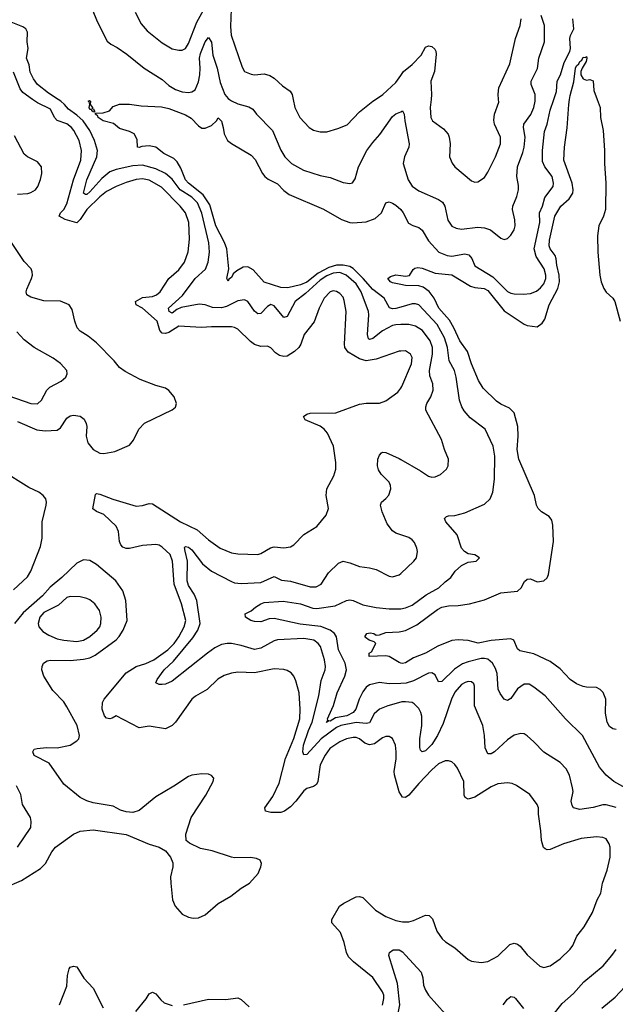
# Model space of a CAD drawing. Header units: inches. Extents: x 1173000 to 1307049, y 522583 to 678455.
# Tile 503 of 617: x 1237682 to 1241305, y 644494 to 650485. Entities that reach past the tile are written whole.
import ezdxf

# ---------------------------------------------------------------- set-up
doc = ezdxf.new("R2010")
doc.units = ezdxf.units.IN
doc.header["$MEASUREMENT"] = 0
for name, color, linetype in [('B2634', 7, 'Continuous'), ('B2635', 7, 'Continuous'), ('B2644', 7, 'Continuous'), ('B2645', 7, 'Continuous')]:
    doc.layers.add(name, color=color, linetype=linetype)

msp = doc.modelspace()

# ---------------------------------------------------------------- linework, layer by layer
at = {"layer": 'B2634', "color": 5}
for points, elevation in [([(1240000, 648468.4), (1239990, 648467.9), (1239850, 648418.5), (1239790, 648409.8), (1239750, 648422.2), (1239681.4, 648461.4), (1239660.3, 648490), (1239658.2, 648510), (1239668.2, 648710), (1239657, 648777), (1239650, 648796.9), (1239630, 648819.7), (1239610, 648832), (1239590, 648835.6), (1239570, 648829.7), (1239535.2, 648790), (1239503.8, 648730), (1239474.4, 648645.6), (1239412.7, 648570), (1239393, 648510), (1239380.9, 648490), (1239354.5, 648465.5), (1239310, 648438.5), (1239290, 648434.9), (1239261.9, 648441.9), (1239238.1, 648458.1), (1239210, 648487.4), (1239190, 648498), (1239150, 648495.7), (1239110, 648508.2), (1239086.1, 648526.1), (1239010, 648601.5), (1238990, 648612.7), (1238970, 648617.1), (1238850, 648616.8), (1238788.7, 648611.3), (1238650, 648619.4), (1238590, 648581.4), (1238570, 648575.1), (1238550, 648577.6), (1238534, 648594), (1238519.3, 648650), (1238430, 648728.9), (1238390.9, 648750), (1238387.6, 648770), (1238430, 648794.3), (1238490, 648800.4), (1238514.5, 648810), (1238536, 648830), (1238590.5, 648909.5), (1238650, 648962.4), (1238685.8, 649010), (1238707.1, 649072.9), (1238716.1, 649150), (1238712.1, 649250), (1238691.1, 649310), (1238658.9, 649350), (1238545.2, 649465.2), (1238470, 649509.3), (1238430, 649517.3), (1238390, 649511.9), (1238330, 649493.5), (1238270, 649469.9), (1238210, 649439.6), (1238170, 649407.6), (1238091.4, 649330), (1238050, 649268.6), (1238030.6, 649249.4), (1237959.7, 649270), (1237923.1, 649290), (1237929.8, 649310), (1237950.3, 649329.7), (1237970, 649363.6), (1238009.6, 649510.4), (1238055.3, 649630), (1238057.6, 649690), (1238043.6, 649750), (1238012.7, 649810), (1237996.8, 649830), (1237970, 649851), (1237910, 649872.1), (1237893.9, 649890), (1237870, 649940.5), (1237790, 649979.9), (1237761, 650000)], 980), ([(1240000, 648629.6), (1239970, 648628.6), (1239950, 648624.1), (1239890, 648591.1), (1239830, 648544.5), (1239810, 648538.8), (1239803.1, 648543.1), (1239799, 648570), (1239806.9, 648690), (1239803.4, 648710), (1239760.1, 648830), (1239730, 648877.5), (1239669.2, 648930), (1239630, 648946.7), (1239590, 648943.6), (1239550, 648926.3), (1239510, 648900.5), (1239420.8, 648819.2), (1239357.4, 648770), (1239310, 648679.7), (1239290, 648672.3), (1239230, 648743.2), (1239210, 648751.4), (1239190, 648739.8), (1239150, 648697.6), (1239130, 648696.1), (1239110, 648711.1), (1239070, 648769.7), (1239050, 648779.7), (1239010, 648774.6), (1238939.9, 648740.1), (1238910, 648731.6), (1238854.6, 648734.6), (1238810, 648750.6), (1238774.3, 648754.3), (1238665.3, 648734.7), (1238638.6, 648721.4), (1238610, 648698.4), (1238592, 648710), (1238587.4, 648730), (1238672.9, 648807.1), (1238749.3, 648910), (1238812, 648968), (1238829.3, 649010), (1238837.8, 649070), (1238833.3, 649126.7), (1238790, 649307.1), (1238764.7, 649370), (1238730, 649405.2), (1238657.9, 649450), (1238610, 649514), (1238570, 649548.2), (1238510, 649578.1), (1238430, 649599.1), (1238370, 649596.4), (1238270, 649573.8), (1238230, 649559.9), (1238181.4, 649518.6), (1238110, 649436.8), (1238090, 649421.8), (1238081.8, 649421.8), (1238071.5, 649430), (1238091.5, 649510), (1238152.6, 649650), (1238154.8, 649690), (1238137, 649750), (1238108.6, 649810), (1238067.7, 649870), (1238030, 649904.6), (1237980, 649940), (1237955.6, 649970), (1237931.9, 649990), (1237916.5, 650000)], 960), ([(1238957.7, 650000), (1238970, 649990.9), (1239010, 649973.7), (1239075.6, 649955.6), (1239099.7, 649939.7), (1239122, 649910), (1239219.7, 649810), (1239270, 649690.4), (1239294.3, 649650), (1239336.4, 649610), (1239408, 649570), (1239510, 649537.3), (1239570, 649524.9), (1239650, 649494.6), (1239690, 649488.5), (1239707.6, 649492.4), (1239722.6, 649517.4), (1239742.4, 649590), (1239794.5, 649690), (1239830, 649738.6), (1239874, 649786), (1239950, 649896.1), (1239970, 649912.2), (1240000, 649925.3)], 960), ([(1239346.1, 650000), (1239355.8, 649950), (1239385.7, 649890), (1239442.4, 649830), (1239470, 649813.4), (1239510, 649802.3), (1239550, 649803.6), (1239617.6, 649822.4), (1239673.8, 649846.2), (1239750, 649924.9), (1239830.6, 649989.4), (1239846.5, 650000)], 980), ([(1240000, 648736.6), (1239970, 648728.5), (1239950, 648726.1), (1239931.2, 648731.2), (1239899.9, 648790), (1239830, 648843.1), (1239771, 648911), (1239710.5, 648970.5), (1239690, 648982.5), (1239650, 648991.9), (1239610, 648990.6), (1239563.3, 648976.7), (1239497.5, 648942.5), (1239430, 648888), (1239390, 648870.7), (1239313.1, 648853.1), (1239270, 648856.2), (1239170, 648887.9), (1239102.1, 648962.1), (1239070, 648981.1), (1239041.4, 648978.6), (1239002.6, 648957.4), (1238981.6, 648938.4), (1238970, 648915.6), (1238954.7, 648905.3), (1238950, 648893.2), (1238941.6, 648910), (1238955.1, 648970), (1238943.4, 649090), (1238928.3, 649130), (1238875.9, 649230), (1238839, 649359), (1238799.1, 649419.1), (1238708.7, 649490), (1238690.5, 649510), (1238662.4, 649582.4), (1238640.9, 649620.9), (1238619.9, 649639.9), (1238558.3, 649670), (1238509.8, 649709.8), (1238470, 649718.5), (1238426, 649714), (1238410, 649707.7), (1238399, 649710), (1238396.4, 649756.4), (1238378, 649790), (1238350, 649804.7), (1238290, 649822.4), (1238253.9, 649853.9), (1238189.6, 649870), (1238160.5, 649890), (1238158, 649898), (1238143.7, 649910), (1238143.2, 649916.8), (1238190, 649918.7), (1238229, 649930), (1238250, 649956), (1238290, 649972), (1238350, 649972), (1238421.1, 649961.1), (1238545.3, 649954.7), (1238590, 649944.5), (1238690, 649906.9), (1238725.1, 649885.1), (1238770, 649838.7), (1238790, 649824.9), (1238810, 649824.9), (1238850, 649840.8), (1238879.6, 649870), (1238890, 649887.3), (1238910, 649867.7), (1238920.7, 649830), (1238925.5, 649790), (1238946, 649750), (1238970, 649731.6), (1239090, 649661.3), (1239115.1, 649635.1), (1239158.8, 649550), (1239173.6, 649530), (1239194.5, 649514.5), (1239250, 649486.2), (1239290, 649445), (1239322.3, 649422.3), (1239531.3, 649331.3), (1239638.9, 649270), (1239690, 649250.1), (1239708.4, 649248.4), (1239790, 649255.2), (1239845.1, 649274.9), (1239882.3, 649310), (1239910, 649370.8), (1239930, 649376.4), (1239950, 649368.9), (1239970, 649357.3), (1240000, 649330.2)], 940), ([(1237670, 649423.5), (1237732.1, 649427.9), (1237750, 649432.8), (1237777.6, 649450), (1237792.3, 649470), (1237810, 649513.4), (1237818, 649550), (1237814.2, 649590), (1237790, 649619.8), (1237730, 649649.8), (1237710, 649667.6), (1237650, 649778.2)], 1020), ([(1237670, 648040.7), (1237787.2, 647990), (1237837.2, 647982.8), (1237910, 647988.2), (1237930, 648002), (1237970, 648060.5), (1237990, 648074.4), (1238010, 648079.5), (1238050, 648071.8), (1238073.7, 648053.7), (1238087.3, 648027.3), (1238090.2, 648010), (1238086.5, 647950), (1238096, 647910), (1238129.7, 647869.7), (1238170, 647847.3), (1238194.2, 647845.8), (1238262.1, 647857.9), (1238350, 647896.5), (1238373.7, 647926.3), (1238406.9, 647993.1), (1238441.3, 648030), (1238610, 648110.5), (1238630, 648127.3), (1238636.2, 648150), (1238622, 648190), (1238589.7, 648229.7), (1238570, 648242.9), (1238510, 648259.7), (1238415.8, 648295.8), (1238323.7, 648343.7), (1238290, 648368.2), (1238256.3, 648410), (1238150, 648518), (1238098.6, 648558.6), (1238049.8, 648589.8), (1238031.5, 648610), (1238017.4, 648650), (1238002.3, 648722.3), (1237982.7, 648750), (1237930, 648772.6), (1237830, 648775.1), (1237750, 648796.9), (1237725.1, 648810), (1237722.4, 648830), (1237725.8, 648845.8), (1237754.3, 648910), (1237759.7, 648930), (1237758.7, 648950), (1237751.5, 648970), (1237710, 649013.6), (1237633.6, 649130)], 1020), ([(1240000, 648874.3), (1239950, 648884.5), (1239937, 648890), (1239920.9, 648910), (1239938, 648922), (1239970, 648932.4), (1240000, 648928.9)], 920), ([(1237615.5, 648195.5), (1237750, 648149.3), (1237790, 648147.9), (1237815.4, 648170), (1237847.3, 648230), (1237866.3, 648250), (1237933.8, 648286.2), (1237963.6, 648310), (1237971.6, 648330), (1237969.6, 648350), (1237930, 648392.4), (1237885.3, 648425.3), (1237770, 648489.6), (1237710, 648538), (1237664.9, 648584.9)], 1040), ([(1240000, 645770.7), (1239990, 645787.6), (1239962.3, 645890), (1239960.6, 645910), (1239971.8, 645988.2), (1239972.6, 646030), (1239967.8, 646070), (1239950.7, 646110.7), (1239930, 646124), (1239910, 646123.9), (1239890, 646115.8), (1239840.9, 646079.1), (1239810, 646073.2), (1239782.7, 646082.7), (1239749.9, 646109.9), (1239730, 646117), (1239710, 646117.4), (1239670, 646108.5), (1239630, 646091.1), (1239569.4, 646050), (1239539.8, 646010), (1239509.5, 645950), (1239496.6, 645850), (1239488, 645832), (1239470, 645819.3), (1239430, 645806), (1239410, 645793.2), (1239362.6, 645730), (1239330, 645695.5), (1239293.8, 645670), (1239270, 645661.6), (1239210, 645660.8), (1239176.9, 645670), (1239173.3, 645690), (1239222.1, 645757.9), (1239260.7, 645839.3), (1239298.4, 645990), (1239350, 646111.5), (1239386.8, 646230), (1239388.3, 646290), (1239381.5, 646390), (1239362.5, 646462.5), (1239350, 646489.6), (1239332.8, 646510), (1239310, 646524.7), (1239290, 646530.9), (1239230, 646535.1), (1239110, 646511.4), (1239010, 646514.6), (1238970, 646508.8), (1238925.6, 646494.4), (1238888.2, 646471.8), (1238822, 646410), (1238751.7, 646368.3), (1238730.3, 646350), (1238629.3, 646210), (1238609, 646190), (1238570, 646170.7), (1238470, 646186.6), (1238410, 646176.2), (1238270, 646248.7), (1238245.8, 646234.2), (1238230, 646231.4), (1238210, 646235.7), (1238198.5, 646250), (1238184.2, 646290), (1238186.5, 646330), (1238196.5, 646350), (1238329.1, 646510), (1238390, 646549.6), (1238450, 646568.5), (1238497.7, 646590), (1238584.2, 646650), (1238621.4, 646690), (1238650.4, 646730), (1238682.2, 646790), (1238692.2, 646830), (1238665.7, 646930), (1238621.9, 647050), (1238612.3, 647190), (1238596.7, 647230), (1238550, 647274.9), (1238530, 647286.6), (1238510, 647291.3), (1238430, 647286.1), (1238350, 647267.3), (1238330, 647267.1), (1238310, 647274.5), (1238296.8, 647290), (1238288.7, 647310), (1238284.3, 647370), (1238270, 647403.2), (1238193.6, 647473.6), (1238150, 647493.1), (1238128.3, 647508.3), (1238143.2, 647596.8), (1238150, 647601.7), (1238170, 647598.2), (1238248, 647568), (1238390, 647525.5), (1238430, 647529.3), (1238470, 647540.2), (1238490, 647538.2), (1238661.1, 647430), (1238761.9, 647381.9), (1238830, 647320.6), (1238902.6, 647270), (1238970, 647241.6), (1239010, 647234), (1239130, 647231.3), (1239150, 647236.5), (1239208.8, 647271.2), (1239230, 647277.8), (1239290, 647271.3), (1239330, 647276.9), (1239350, 647290.3), (1239410, 647351.7), (1239490, 647401.6), (1239545.6, 647470), (1239560.5, 647510), (1239546.2, 647590), (1239549.7, 647629.7), (1239593.5, 647710), (1239605.1, 647750), (1239605.1, 647790), (1239590.7, 647890), (1239553.9, 647970), (1239534.1, 647994.1), (1239510, 648011.5), (1239419.5, 648050), (1239409.3, 648070), (1239430, 648085.5), (1239450, 648090.3), (1239606.2, 648093.8), (1239750, 648146), (1239790, 648151.7), (1239870, 648152), (1239910, 648164.9), (1239982.2, 648217.8), (1240000, 648242.1)], 980), ([(1240000, 647350.9), (1239970, 647361.3), (1239950, 647375.6), (1239917.6, 647417.6), (1239886.6, 647490), (1239876.2, 647530), (1239883.7, 647550), (1239910, 647570.6), (1239928.1, 647591.9), (1239939.6, 647630), (1239938.4, 647650), (1239929.6, 647670), (1239880.6, 647720.6), (1239865.3, 647745.3), (1239858.9, 647770), (1239860.5, 647810), (1239870, 647836), (1239884, 647850), (1239890, 647854), (1239910, 647850.7), (1239990, 647814.7), (1240000, 647809)], 960), ([(1237644.4, 647015.6), (1237730, 647095.2), (1237750, 647130.3), (1237810, 647280.3), (1237819.9, 647330), (1237819.6, 647430), (1237843.5, 647530), (1237845.3, 647550), (1237841, 647570), (1237825.4, 647590), (1237798, 647610), (1237737.9, 647637.9), (1237570, 647744.3)], 1020), ([(1240000, 646331.5), (1239922, 646310), (1239870, 646289), (1239837.9, 646262.1), (1239810, 646205.8), (1239790, 646201.6), (1239730, 646207.8), (1239636.5, 646190), (1239610, 646178.6), (1239515.8, 646110), (1239430, 646013.5), (1239411.2, 646011.2), (1239405.3, 646030), (1239409.3, 646070), (1239439.9, 646160.1), (1239462.1, 646210), (1239502.2, 646370), (1239515.3, 646464.7), (1239539.8, 646530), (1239542.5, 646550), (1239537.3, 646590), (1239511.9, 646670), (1239498.9, 646690), (1239471.1, 646710), (1239410, 646719.6), (1239250, 646711.1), (1239230, 646704.6), (1239150, 646660.2), (1239110, 646651.8), (1239030, 646676.9), (1238970.9, 646689.1), (1238944.7, 646690), (1238910, 646683.2), (1238870, 646662.3), (1238824.7, 646630), (1238610, 646459.7), (1238570, 646442.4), (1238550, 646439.6), (1238530, 646439.5), (1238509.7, 646449.7), (1238518.4, 646470), (1238561.4, 646530), (1238617.4, 646582.6), (1238735.9, 646724.1), (1238765.7, 646770), (1238780.5, 646810), (1238760.6, 646950), (1238743.4, 646990), (1238710, 647042), (1238701.2, 647070), (1238703.1, 647190), (1238688.3, 647251.7), (1238685.9, 647274.1), (1238690, 647280.5), (1238710, 647275.6), (1238730, 647258.5), (1238794.8, 647174.8), (1238849.7, 647129.7), (1238970, 647066.7), (1238990, 647059.3), (1239030, 647054), (1239150, 647060.6), (1239230, 647097.3), (1239274.7, 647074.7), (1239330, 647069.3), (1239450, 647034.4), (1239486, 647034), (1239515.6, 647050), (1239561.6, 647118.4), (1239622.5, 647177.5), (1239649, 647190), (1239690, 647180.7), (1239750, 647158.3), (1239810, 647150.4), (1239850, 647139.5), (1239930, 647099.5), (1239950, 647095.8), (1239990, 647106.7), (1240000, 647116)], 960), ([(1237590, 645202.2), (1237693.8, 645246.2), (1237810, 645319.3), (1237838.9, 645350), (1237878.4, 645421.6), (1237901.1, 645450), (1238010, 645528.9), (1238050, 645547.4), (1238130, 645555.3), (1238330, 645528), (1238470, 645468.4), (1238530, 645450.6), (1238568.5, 645428.5), (1238600.5, 645390), (1238614.6, 645354.6), (1238613.7, 645330), (1238600.3, 645270), (1238600.9, 645230), (1238611.6, 645130), (1238628.7, 645090), (1238670, 645043), (1238710, 645023.1), (1238737.2, 645017.2), (1238770, 645019.1), (1238810, 645038), (1238890, 645107.1), (1238967.6, 645152.4), (1239030, 645200.3), (1239079.6, 645230), (1239132, 645290), (1239149.5, 645330), (1239152.3, 645350), (1239145.2, 645370), (1239122, 645382), (1239087.3, 645387.3), (1238990, 645385.7), (1238969.9, 645389.9), (1238853.1, 645426.9), (1238781.8, 645441.8), (1238714.3, 645474.3), (1238695.1, 645490), (1238693, 645530), (1238724.8, 645630), (1238814.3, 645765.7), (1238859.7, 645850), (1238862.9, 645870), (1238850, 645886.6), (1238830, 645894), (1238790, 645895.3), (1238730, 645888.7), (1238710, 645880.8), (1238619.8, 645820.2), (1238510, 645755.6), (1238410, 645673.6), (1238370, 645660.7), (1238330, 645664.5), (1238295.8, 645675.8), (1238250, 645699.7), (1238130, 645719.7), (1238090, 645731.2), (1238050, 645753), (1237950, 645833.3), (1237860.9, 645960.9), (1237770, 646007.6), (1237762.3, 646030), (1237770, 646045.5), (1237788, 646050), (1237844.5, 646055.5), (1237910, 646054.7), (1237989, 646071), (1238030, 646096.5), (1238041.4, 646110), (1238046.4, 646130), (1238032.4, 646190), (1237970, 646304.7), (1237950, 646334.5), (1237883.7, 646403.7), (1237829.8, 646490), (1237817.4, 646530), (1237818.2, 646550), (1237827.3, 646570), (1237850, 646583.6), (1237870, 646587.3), (1237990, 646586.4), (1238070, 646594.1), (1238110, 646602.5), (1238141.4, 646618.6), (1238268.5, 646711.5), (1238287.9, 646732), (1238311.6, 646770), (1238335.3, 646830), (1238328.2, 646950), (1238310.8, 647010), (1238267.3, 647070), (1238150, 647170.9), (1238110, 647194), (1238070, 647198), (1238030, 647178.5), (1237939.4, 647090), (1237867.7, 647032.3), (1237821.6, 646978.4), (1237703.4, 646876.6), (1237650, 646810.7)], 1020), ([(1240000, 646446.1), (1239930, 646443.2), (1239870, 646451.1), (1239810, 646437.3), (1239790, 646423.1), (1239770, 646396.1), (1239747.8, 646350), (1239726.9, 646290), (1239710.7, 646270), (1239671.7, 646248.3), (1239603, 646237), (1239570, 646215.7), (1239562, 646218), (1239549.2, 646209.2), (1239557.4, 646222.6), (1239554.4, 646230), (1239562.3, 646250), (1239592, 646312), (1239613.3, 646390), (1239661.1, 646490), (1239669.4, 646530), (1239661.5, 646570), (1239621.2, 646650), (1239610.3, 646730), (1239597.1, 646750), (1239570, 646770.3), (1239513.2, 646793.2), (1239387.9, 646807.9), (1239230, 646842.2), (1239199.7, 646840.3), (1239150, 646821.1), (1239110, 646824), (1239089, 646830), (1239055.3, 646850), (1239054, 646870), (1239091.2, 646888.8), (1239116, 646910), (1239149.5, 646930), (1239170, 646937.8), (1239285.9, 646945.9), (1239390, 646930.1), (1239464.8, 646904.8), (1239490, 646901.4), (1239601.3, 646918.7), (1239670, 646951.6), (1239690, 646954), (1239710, 646950.2), (1239770, 646924.1), (1239850, 646908.8), (1239930, 646900.1), (1239999.6, 646900.4), (1240000, 646900.5)], 940), ([(1240000, 646569.7), (1239990, 646572.8), (1239930, 646609.8), (1239910, 646615.1), (1239808, 646610), (1239808.7, 646630), (1239822, 646638), (1239849.3, 646690), (1239839.3, 646699.3), (1239809, 646710), (1239786, 646726), (1239782.7, 646730), (1239793.2, 646750), (1239813.5, 646753.5), (1239836, 646750), (1239850, 646740.7), (1239870, 646742), (1239910, 646755.5), (1239990, 646760.2), (1240000, 646762.2)], 920), ([(1237669.6, 645450), (1237749.7, 645570.3), (1237753.1, 645606.9), (1237747.6, 645630), (1237700.5, 645710), (1237689.7, 645770), (1237663.7, 645823.7)], 1040), ([(1239889.2, 644489.2), (1239898, 644530), (1239897.2, 644550), (1239890, 644569.7), (1239830, 644656), (1239712.4, 644752.4), (1239682.7, 644782.7), (1239669.8, 644809.8), (1239656.8, 644870), (1239634.2, 644930), (1239581.7, 644990), (1239582, 645010), (1239628.6, 645091.4), (1239653.6, 645110), (1239730, 645147.6), (1239750, 645150.3), (1239770, 645144), (1239846.7, 645066.7), (1239910, 645027.2), (1239970, 645004.6), (1240000, 644998.5)], 980), ([(1240000, 644420.3), (1239991.1, 644431.1), (1239987.5, 644450), (1239995.2, 644490), (1239979.8, 644619.8), (1239928.7, 644790), (1239931.8, 644810), (1239954, 644826), (1239990, 644825.7), (1240000, 644819.5)], 960), ([(1237924, 644490), (1237970, 644604), (1237972.8, 644670), (1237983.1, 644710), (1237990, 644720.3), (1238010, 644726.3), (1238030, 644722.3), (1238072.3, 644652.3), (1238130, 644592.7), (1238190, 644473)], 980), ([(1238389.8, 644450.2), (1238452.1, 644527.9), (1238470, 644557.1), (1238490, 644568.5), (1238510, 644558.3), (1238540.3, 644520.3), (1238562.2, 644502.2), (1238610, 644485.8)], 980), ([(1238679, 644490), (1238830, 644524.7), (1238936.6, 644523.4), (1239010, 644534), (1239030, 644523), (1239077.5, 644477.5)], 980)]:
    msp.add_lwpolyline(points, dxfattribs=dict(at, elevation=elevation))
for points, elevation in [([(1238123.6, 649943.6), (1238130, 649944.7), (1238137.3, 649930), (1238136.8, 649923.2), (1238130, 649923.7), (1238121.2, 649930), (1238118.6, 649938.6), (1238110, 649939.3), (1238104.2, 649950), (1238109.3, 649970), (1238105.2, 649985.2), (1238098, 649990), (1238106.3, 649993.7), (1238113.4, 649990), (1238110.8, 649970), (1238126, 649950)], 940), ([(1237990, 646974.6), (1237970.2, 646969.8), (1237918.3, 646921.7), (1237830, 646877.6), (1237805, 646850), (1237795.6, 646810), (1237799.6, 646790), (1237822.7, 646762.7), (1237859.7, 646739.7), (1237910, 646718.1), (1237951.1, 646708.9), (1238030, 646701.5), (1238070, 646708.9), (1238110, 646731.8), (1238153.6, 646770), (1238168.9, 646790), (1238175.2, 646810), (1238177.3, 646850), (1238168.2, 646890), (1238139.8, 646930), (1238110, 646954.2), (1238090, 646964), (1238050, 646972.9)], 1040)]:
    msp.add_lwpolyline(points, close=True, dxfattribs=dict(at, elevation=elevation))
at = {"layer": 'B2635', "color": 5}
for points, elevation in [([(1238385.5, 650530), (1238420.4, 650460.4), (1238457.7, 650417.7), (1238550, 650343.6), (1238610, 650308.7), (1238650, 650298.7), (1238670, 650300.3), (1238690, 650310.3), (1238710, 650340.3), (1238759.5, 650470), (1238841.6, 650618.4)], 980), ([(1238122.4, 650550), (1238153.4, 650473.4), (1238215.4, 650355.4), (1238235.9, 650335.9), (1238275.5, 650315.5), (1238334.6, 650274.6), (1238440.3, 650190), (1238550, 650120.2), (1238590, 650084.1), (1238630, 650059.8), (1238670, 650046.8), (1238710, 650042.7), (1238730, 650045.4), (1238750, 650058), (1238770, 650107.2), (1238778.8, 650150), (1238781.1, 650190), (1238776.7, 650250), (1238781.5, 650278.5), (1238810, 650350.4), (1238830, 650377.1), (1238848.8, 650348.8), (1238858.2, 650270), (1238883.6, 650190), (1238902.6, 650102.6), (1238930.8, 650030), (1238950, 650005.7), (1238957.7, 650000)], 960), ([(1238967.9, 650550), (1238964.5, 650444.5), (1238968.8, 650390), (1239035.8, 650195.8), (1239050.7, 650170), (1239090, 650154.3), (1239110.2, 650150.2), (1239170, 650155), (1239204.6, 650144.6), (1239229.3, 650129.3), (1239281.9, 650081.8), (1239326.7, 650050), (1239340.2, 650030), (1239346.1, 650000)], 980), ([(1237916.5, 650000), (1237858, 650038), (1237790.5, 650090), (1237765.9, 650125.9), (1237746.7, 650166.7), (1237739.2, 650210), (1237723.6, 650250), (1237733.3, 650310), (1237728.4, 650350), (1237729.9, 650409.9), (1237719.2, 650430), (1237702.2, 650442.2), (1237630, 650470.8)], 960), ([(1237761, 650000), (1237701.4, 650041.4), (1237685, 650065), (1237645.2, 650165.2)], 980), ([(1239846.5, 650000), (1239891.2, 650030), (1239970, 650103.7), (1240000, 650146.2)], 980)]:
    msp.add_lwpolyline(points, dxfattribs=dict(at, elevation=elevation))
at = {"layer": 'B2644', "color": 5}
for points, elevation in [([(1240000, 649925.3), (1240010.8, 649930), (1240021.7, 649910), (1240024.1, 649870), (1240051.8, 649730), (1240050.2, 649710), (1240022.8, 649650), (1240015.8, 649610), (1240044.6, 649510), (1240070, 649471.5), (1240110, 649444.2), (1240230, 649391.6), (1240253.8, 649373.8), (1240267.7, 649350), (1240285.8, 649265.8), (1240310, 649228.9), (1240336.4, 649216.4), (1240370, 649211.4), (1240470, 649222.9), (1240510, 649219.2), (1240545.4, 649205.4), (1240610, 649155.5), (1240630, 649147.7), (1240650, 649153), (1240670, 649173), (1240690, 649205.5), (1240696.8, 649230), (1240693.6, 649266.4), (1240679.4, 649330), (1240681.4, 649350), (1240705.7, 649410), (1240715.7, 649450), (1240716.5, 649476.5), (1240706.4, 649530), (1240709.8, 649590), (1240743.4, 649676.6), (1240751, 649709), (1240756.5, 649770), (1240746.4, 649830), (1240748.5, 649850), (1240792.4, 649907.6), (1240809.3, 649950), (1240818.6, 649990), (1240818.4, 650000)], 960), ([(1240000, 648928.9), (1240030, 648925.3), (1240052.5, 648927.5), (1240075.1, 648964.9), (1240086.8, 648973.2), (1240103.3, 648976.7), (1240130, 648973.1), (1240210, 648942.9), (1240310, 648932), (1240424.1, 648864.1), (1240450, 648856.2), (1240508.2, 648850), (1240530, 648837.9), (1240630, 648712.7), (1240750, 648631.9), (1240770, 648624.1), (1240830, 648617), (1240861.4, 648638.6), (1240877, 648663), (1240903.7, 648750), (1240955.9, 648850), (1240965.8, 648890), (1240963.3, 648930), (1240949.1, 648990.9), (1240946.1, 649030), (1240939, 649050), (1240909.1, 649090), (1240903.1, 649110), (1240904.3, 649144.3), (1240937.6, 649290), (1240973.9, 649350), (1241025.2, 649394.8), (1241046, 649430), (1241049.4, 649450), (1241043.6, 649490), (1240992.6, 649630), (1240995.8, 649710), (1241013.1, 649826.9), (1241022, 649970), (1241026.5, 650000)], 920), ([(1240000, 649330.2), (1240000.2, 649330), (1240015.2, 649310), (1240047.6, 649247.6), (1240072.9, 649232.9), (1240110, 649219.7), (1240130, 649204.7), (1240170, 649139.7), (1240231.5, 649070), (1240282.4, 649050), (1240310, 649045.7), (1240390, 649059.8), (1240414.3, 649054.3), (1240431.7, 649031.7), (1240450, 648987.4), (1240559.4, 648919.4), (1240650, 648832), (1240670, 648820.6), (1240690, 648816.5), (1240745.9, 648814.1), (1240790, 648818), (1240826.7, 648833.3), (1240850, 648852.8), (1240870, 648877.4), (1240882.6, 648910), (1240882.7, 648930), (1240871.7, 648970), (1240824.2, 649044.2), (1240812.7, 649090), (1240847, 649250), (1240844.1, 649310), (1240863.2, 649350), (1240877.1, 649402.9), (1240926.4, 649470), (1240929.8, 649490), (1240921.4, 649530), (1240876.3, 649590), (1240861.8, 649621.8), (1240862.6, 649690), (1240874.5, 649805.5), (1240891.1, 649850), (1240910, 649935.3), (1240931.8, 650000)], 940), ([(1240184.6, 650000), (1240178.8, 649950), (1240183.1, 649890), (1240193, 649870), (1240260, 649820), (1240287.7, 649787.7), (1240295.3, 649770), (1240301.1, 649730), (1240297.6, 649650), (1240312.8, 649612.8), (1240328.4, 649590), (1240430, 649504.2), (1240450, 649497), (1240470, 649498.4), (1240510, 649524.4), (1240530, 649556.4), (1240577.3, 649650), (1240607, 649730), (1240607.6, 649770), (1240570, 649849.5), (1240566.3, 649873.7), (1240569.8, 649910.2), (1240596.1, 649983.9), (1240594.7, 650000)], 980), ([(1241194, 650000), (1241212.9, 649950), (1241214.3, 649890), (1241231.2, 649810), (1241239.6, 649690), (1241239.2, 649610), (1241248.2, 649490), (1241245.2, 649330), (1241233.5, 649290), (1241205.6, 649230), (1241197.6, 649170), (1241199, 649070), (1241211.3, 648931.3), (1241219.8, 648890), (1241236.3, 648850), (1241250, 648828), (1241290.2, 648790), (1241301.6, 648770), (1241334.3, 648650)], 920), ([(1240000, 646762.2), (1240030, 646768), (1240097.7, 646802.3), (1240223.7, 646896.3), (1240250, 646910.1), (1240290, 646918.9), (1240350, 646920.2), (1240419.3, 646930), (1240510, 646955.1), (1240610, 646997.7), (1240710, 647008.6), (1240732.5, 647027.5), (1240753.9, 647066.1), (1240770, 647081.3), (1240790, 647082), (1240830, 647065.3), (1240870, 647070.4), (1240891.8, 647088.2), (1240899.8, 647110), (1240929.8, 647310.2), (1240925.7, 647410), (1240918.9, 647438.9), (1240902.3, 647462.3), (1240857.2, 647490), (1240835.1, 647510), (1240826.6, 647530), (1240814, 647590), (1240719.1, 647810), (1240708.6, 647870), (1240714.7, 647950), (1240712.8, 648010), (1240690, 648093.3), (1240661.7, 648121.7), (1240610, 648144.9), (1240583.5, 648163.5), (1240502.5, 648242.5), (1240473.6, 648290), (1240431.5, 648390), (1240406.8, 648466.8), (1240360.2, 648530), (1240324, 648610), (1240297.3, 648657.3), (1240232.8, 648730), (1240204.5, 648790), (1240172.1, 648832.1), (1240136.7, 648856.7), (1240110, 648864.7), (1240030, 648868.1), (1240000, 648874.3)], 920), ([(1240000, 646900.5), (1240030, 646906.6), (1240070, 646923.5), (1240154.2, 646985.8), (1240231.5, 647028.5), (1240270, 647065.2), (1240305.6, 647090), (1240331.6, 647130), (1240370, 647163.8), (1240410, 647184), (1240458, 647190), (1240479, 647210), (1240450, 647228.7), (1240410, 647235.1), (1240388.1, 647248.1), (1240369.6, 647270), (1240342.4, 647350), (1240274, 647430), (1240266.6, 647450), (1240278, 647462), (1240290, 647465.5), (1240330, 647468.8), (1240390, 647483.6), (1240510, 647536.9), (1240543.5, 647570), (1240560.9, 647610), (1240570.7, 647689.3), (1240572.2, 647830), (1240562.2, 647890), (1240513.3, 647993.3), (1240422.8, 648062.8), (1240385.1, 648105.1), (1240370.8, 648130), (1240356.8, 648170), (1240338.3, 648310), (1240326.4, 648350), (1240294.5, 648410), (1240285, 648490), (1240266.8, 648550), (1240221.7, 648630), (1240110, 648749.2), (1240090, 648756.9), (1240070, 648755.5), (1240000, 648736.6)], 940), ([(1240000, 647809), (1240120.4, 647740.4), (1240170, 647707.1), (1240190, 647702), (1240210, 647704), (1240242, 647718), (1240278.4, 647750), (1240289.6, 647770), (1240291.2, 647810), (1240265.6, 647870), (1240248.6, 647930), (1240153.3, 648110), (1240153.1, 648130), (1240159.8, 648150), (1240182.5, 648190), (1240197.3, 648230), (1240195.9, 648270), (1240177.8, 648317.8), (1240174.6, 648350), (1240193.2, 648450), (1240194.2, 648490), (1240179.1, 648530), (1240133.2, 648593.2), (1240090, 648620.2), (1240050, 648631.3), (1240000, 648629.6)], 960), ([(1240000, 648242.1), (1240007.6, 648252.4), (1240064.8, 648390), (1240069.7, 648429.7), (1240059.7, 648450), (1240030, 648469.7), (1240000, 648468.4)], 980), ([(1240000, 647116), (1240079.7, 647190), (1240095.1, 647210), (1240102, 647250), (1240098.7, 647270), (1240083.3, 647303.3), (1240070, 647319.5), (1240050, 647333.6), (1240000, 647350.9)], 960), ([(1241310, 646165.1), (1241290, 646169.6), (1241270, 646183.6), (1241255.6, 646210), (1241245.6, 646265.6), (1241247, 646350), (1241231.4, 646391.4), (1241213.6, 646410), (1241190, 646421), (1241130, 646422.7), (1241110, 646427.4), (1241070, 646444.8), (1241031, 646471), (1240970, 646534.8), (1240910, 646580.6), (1240810, 646626.6), (1240723.9, 646643.9), (1240710, 646656.2), (1240688.7, 646708.7), (1240670, 646717.6), (1240550, 646708), (1240471.3, 646691.3), (1240410, 646707), (1240350, 646711.1), (1240310, 646707), (1240226, 646674), (1240150, 646629.8), (1240078.8, 646601.2), (1240030, 646571), (1240010, 646566.6), (1240000, 646569.7)], 920), ([(1241420.9, 645780.9), (1241295.6, 645850), (1241250, 645887.6), (1241210, 645937.6), (1241105.7, 646130), (1241003, 646230), (1240879.1, 646370), (1240810, 646424.4), (1240780.8, 646440.8), (1240750, 646442.3), (1240710, 646412.4), (1240670, 646354.7), (1240650, 646343), (1240630, 646351.5), (1240604, 646384), (1240591.9, 646411.9), (1240585.8, 646505.8), (1240577.4, 646537.4), (1240558, 646570), (1240530, 646594.6), (1240510, 646598.9), (1240490, 646597.1), (1240410, 646578.5), (1240375, 646565), (1240326.3, 646533.7), (1240250, 646458.5), (1240230, 646455.6), (1240210, 646497.6), (1240190, 646511.5), (1240170, 646509), (1240078.4, 646461.6), (1240032.6, 646447.4), (1240000, 646446.1)], 940), ([(1241310, 645692.2), (1241250, 645707.1), (1241230, 645707), (1241170, 645690.6), (1241090, 645678.5), (1241052, 645690), (1241043.5, 645703.5), (1241037.6, 645730), (1241048.7, 645788.7), (1241045.6, 645810), (1241027.2, 645887.2), (1241006.4, 645926.4), (1240970, 645965.4), (1240870, 646028.3), (1240810, 646091.3), (1240770, 646127.6), (1240750, 646138.7), (1240730, 646142), (1240690, 646132.4), (1240650, 646103.5), (1240570, 646029.8), (1240550, 646018.5), (1240530, 646017.6), (1240513.9, 646053.9), (1240509.9, 646130), (1240499.8, 646190), (1240448.8, 646310), (1240449.8, 646429.8), (1240443.8, 646443.8), (1240430, 646456), (1240410, 646457.1), (1240392, 646452), (1240370, 646439), (1240330, 646392.7), (1240309.1, 646350), (1240257.4, 646202.6), (1240223.8, 646130), (1240190, 646075.3), (1240150, 646036.4), (1240129.8, 646029.8), (1240121, 646041), (1240116.8, 646056.8), (1240117.2, 646110), (1240129.4, 646190), (1240127.5, 646247.5), (1240121.4, 646270), (1240110, 646294), (1240082.5, 646322.5), (1240069.2, 646330), (1240030, 646335.2), (1240006.6, 646333.4), (1240000, 646331.5)], 960), ([(1240000, 644998.5), (1240010, 644996.5), (1240050, 644995.9), (1240077.2, 645002.8), (1240150, 645035.3), (1240173.2, 645033.2), (1240193.7, 645013.7), (1240218.8, 644938.8), (1240252.2, 644892.2), (1240273.2, 644873.2), (1240330, 644837.4), (1240410, 644766), (1240430, 644755.3), (1240490, 644748.8), (1240530, 644754.6), (1240590, 644787.4), (1240663, 644857), (1240690, 644866.3), (1240710, 644859.6), (1240727, 644847), (1240770, 644795.6), (1240845.7, 644725.7), (1240870, 644717.4), (1240910, 644727.7), (1240969.9, 644770.1), (1241031, 644830), (1241047.6, 644852.4), (1241071.7, 644908.3), (1241115.5, 644964.5), (1241167, 645053), (1241195.6, 645130), (1241216.8, 645170), (1241226.8, 645230), (1241255, 645310), (1241273.8, 645390), (1241274.2, 645450), (1241268.6, 645470), (1241250, 645499.7), (1241229.8, 645509.8), (1241190, 645513.3), (1241097.4, 645502.6), (1240990, 645469.8), (1240910, 645435.4), (1240890, 645433.6), (1240879.3, 645439.3), (1240868.7, 645448.7), (1240856, 645490), (1240852.7, 645550), (1240837.4, 645650), (1240838.7, 645690), (1240829.6, 645710), (1240784.5, 645770), (1240704.9, 645824.9), (1240677, 645837), (1240650, 645841.1), (1240590, 645835.1), (1240550, 645817.7), (1240450, 645753.6), (1240410, 645741.7), (1240391.9, 645751.9), (1240385.4, 645765.4), (1240384.2, 645850), (1240345.4, 645930), (1240330, 645953.6), (1240310, 645969.7), (1240290, 645976.3), (1240270, 645975.8), (1240230, 645956.4), (1240190, 645921.4), (1240110, 645837.1), (1240050, 645766), (1240030, 645752), (1240010, 645753.7), (1240000, 645770.7)], 980), ([(1240000, 644819.5), (1240010, 644813.4), (1240030, 644793.1), (1240124.1, 644690), (1240134.7, 644654.7), (1240138.5, 644610), (1240150, 644580.4), (1240170, 644548.5), (1240270, 644435.8)], 960), ([(1240911.8, 644410), (1240981.2, 644498.8), (1241050, 644560.3), (1241114.3, 644630), (1241231.3, 644728.7), (1241284.8, 644790), (1241310, 644826.7)], 960), ([(1241223.1, 644470), (1241303.5, 644536.5), (1241450, 644694), (1241470, 644708.7), (1241490, 644716.4), (1241510, 644714.4), (1241530, 644701.3), (1241587.6, 644630), (1241652.4, 644570), (1241730, 644516), (1241790, 644488.8)], 940), ([(1240623.5, 644490), (1240650, 644524.2), (1240670, 644540.3), (1240690, 644537), (1240697.6, 644530), (1240747.7, 644467.7)], 960)]:
    msp.add_lwpolyline(points, dxfattribs=dict(at, elevation=elevation))
at = {"layer": 'B2645', "color": 5}
for points, elevation in [([(1240594.7, 650000), (1240592.1, 650032.1), (1240596.5, 650070), (1240664.1, 650215.9), (1240698.7, 650370), (1240725.8, 650450), (1240732, 650490)], 980), ([(1240818.4, 650000), (1240817.7, 650030), (1240793.3, 650090), (1240794, 650110), (1240832.5, 650187.5), (1240840.8, 650250), (1240873.6, 650350), (1240873.8, 650450), (1240855.3, 650510)], 960), ([(1240931.8, 650000), (1240948, 650048), (1240952.2, 650110), (1240972.8, 650150), (1240994.8, 650225.2), (1241028.4, 650291.6), (1241032.2, 650310), (1241028.9, 650370), (1241032, 650388), (1241053.3, 650430), (1241047.7, 650490)], 940), ([(1240000, 650146.2), (1240016.8, 650170), (1240070, 650213.4), (1240123.5, 650270), (1240150, 650317), (1240170, 650326.3), (1240190, 650322.6), (1240206.7, 650306.7), (1240213.7, 650293.7), (1240215.9, 650275.9), (1240205.6, 650170), (1240182.8, 650110), (1240188.1, 650030), (1240184.6, 650000)], 980), ([(1241026.5, 650000), (1241030, 650022.8), (1241054, 650106), (1241063.7, 650190), (1241070, 650204.9), (1241084.4, 650215.6), (1241090, 650231.4), (1241101.3, 650238.7), (1241110, 650256.4), (1241124, 650256), (1241130, 650262), (1241132.7, 650250), (1241128, 650230), (1241103, 650190), (1241095.5, 650170), (1241094.8, 650150), (1241110, 650124.7), (1241130, 650118), (1241150, 650122), (1241170, 650114), (1241173.7, 650053.7), (1241194, 650000)], 920)]:
    msp.add_lwpolyline(points, dxfattribs=dict(at, elevation=elevation))

doc.saveas('drawing.dxf')
